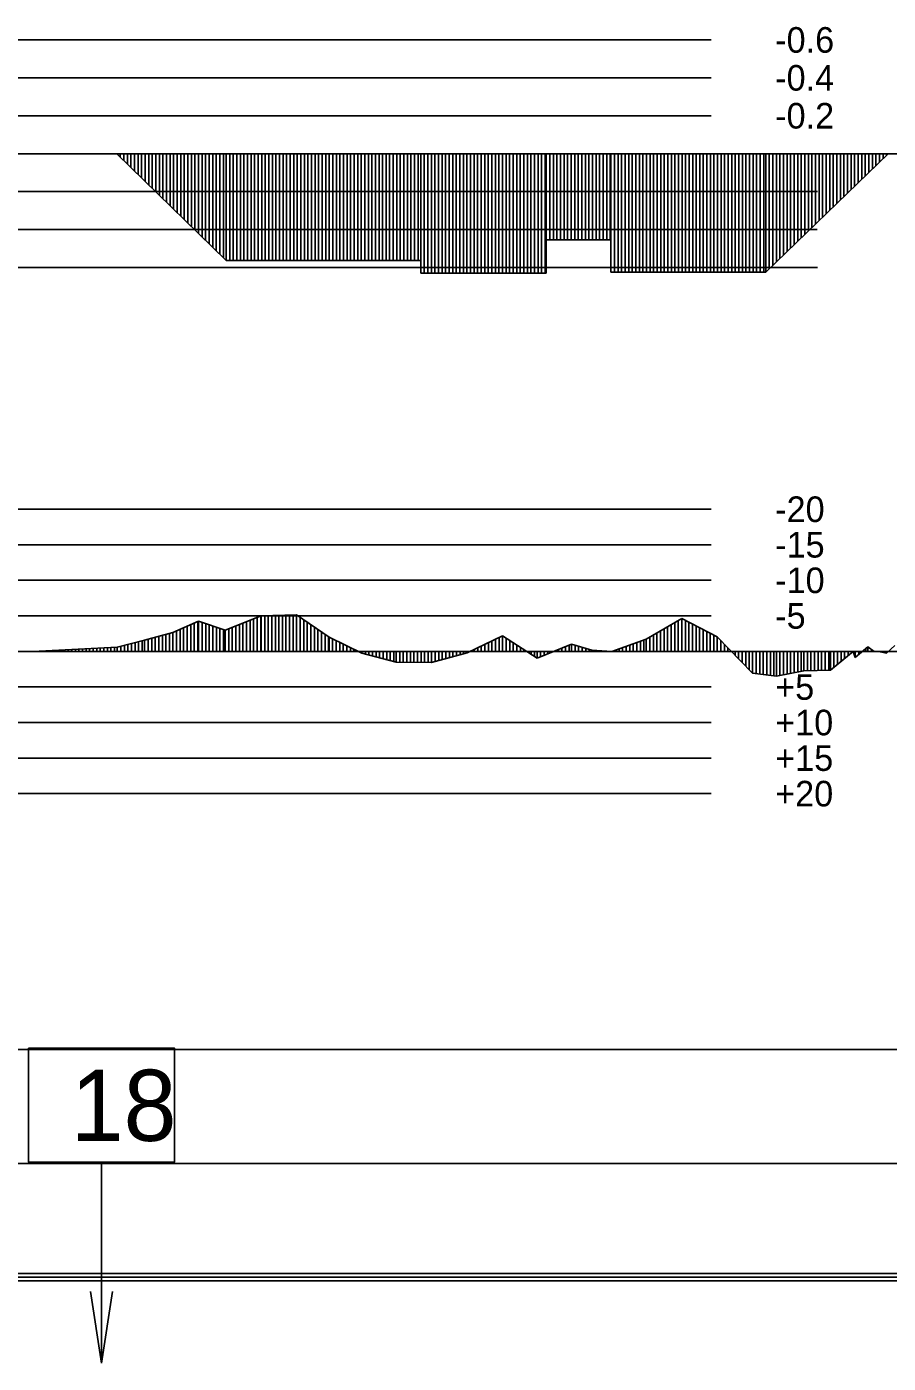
# Model space of a CAD drawing. Extents: x 2 to 10148, y 0 to 380.
# Drawn here: x 7399.8 to 7460.5, y 191.9 to 285.9 of the extents above; entities that cross this region are included whole.
import ezdxf

# ---------------------------------------------------------------- set-up
doc = ezdxf.new("R2010")
doc.units = 0
for name, color, linetype in [('POSUN_CARA', 7, 'Continuous'), ('POSUN_RASTR', 7, 'Continuous'), ('POSUN_TEXT', 7, 'Continuous'), ('RYCHL_RASTR', 7, 'Continuous'), ('SLOUPEC', 7, 'Continuous'), ('ZRYCHL_CARA', 7, 'Continuous'), ('ZRYCHL_RASTR', 7, 'Continuous'), ('ZRYCHL_TEXT', 7, 'Continuous')]:
    doc.layers.add(name, color=color, linetype=linetype)

msp = doc.modelspace()

# ---------------------------------------------------------------- linework, layer by layer
at = {"layer": 'POSUN_CARA'}
for p, q in [((7413.805, 243.501), (7416.336, 244.513)), ((7416.055, 242), (7416.055, 244.401)), ((7416.305, 242), (7416.305, 244.501)), ((7416.336, 244.513), (7418.831, 244.566)), ((7416.336, 242), (7416.336, 244.513)), ((7416.586, 242), (7416.586, 244.519)), ((7416.836, 242), (7416.836, 244.524)), ((7417.086, 242), (7417.086, 244.529)), ((7417.336, 242), (7417.336, 244.534)), ((7417.586, 242), (7417.586, 244.54)), ((7417.836, 242), (7417.836, 244.545)), ((7418.086, 242), (7418.086, 244.55)), ((7418.336, 242), (7418.336, 244.556)), ((7418.586, 242), (7418.586, 244.561)), ((7418.831, 244.566), (7421.114, 243.013)), ((7418.831, 242), (7418.831, 244.566)), ((7419.081, 242), (7419.081, 244.396)), ((7410.133, 243.335), (7411.937, 244.118)), ((7410.383, 242), (7410.383, 243.444)), ((7410.633, 242), (7410.633, 243.552)), ((7410.883, 242), (7410.883, 243.661)), ((7411.133, 242), (7411.133, 243.769)), ((7411.383, 242), (7411.383, 243.878)), ((7411.633, 242), (7411.633, 243.986)), ((7411.883, 242), (7411.883, 244.095)), ((7411.937, 244.118), (7413.805, 243.501)), ((7411.937, 242), (7411.937, 244.118)), ((7412.187, 242), (7412.187, 244.035)), ((7412.437, 242), (7412.437, 243.953)), ((7412.687, 242), (7412.687, 243.87)), ((7412.937, 242), (7412.937, 243.788)), ((7413.187, 242), (7413.187, 243.705)), ((7413.437, 242), (7413.437, 243.622)), ((7413.687, 242), (7413.687, 243.54)), ((7413.805, 242), (7413.805, 243.501)), ((7414.055, 242), (7414.055, 243.601)), ((7414.305, 242), (7414.305, 243.701)), ((7414.555, 242), (7414.555, 243.801)), ((7414.805, 242), (7414.805, 243.901)), ((7415.055, 242), (7415.055, 244.001)), ((7415.305, 242), (7415.305, 244.101)), ((7415.555, 242), (7415.555, 244.201)), ((7415.805, 242), (7415.805, 244.301)), ((7419.331, 242), (7419.331, 244.226)), ((7419.581, 242), (7419.581, 244.056)), ((7419.831, 242), (7419.831, 243.886)), ((7420.081, 242), (7420.081, 243.716)), ((7420.331, 242), (7420.331, 243.546)), ((7443.433, 242.86), (7445.933, 244.31)), ((7444.433, 242), (7444.433, 243.44)), ((7444.683, 242), (7444.683, 243.585)), ((7444.933, 242), (7444.933, 243.73)), ((7445.183, 242), (7445.183, 243.875)), ((7445.433, 242), (7445.433, 244.02)), ((7445.683, 242), (7445.683, 244.165)), ((7445.933, 244.31), (7448.426, 243.026)), ((7445.933, 242), (7445.933, 244.31)), ((7446.183, 242), (7446.183, 244.181)), ((7446.433, 242), (7446.433, 244.053)), ((7446.683, 242), (7446.683, 243.924)), ((7446.933, 242), (7446.933, 243.795)), ((7447.183, 242), (7447.183, 243.666)), ((7447.433, 242), (7447.433, 243.538)), ((7406.218, 242.295), (7408.138, 242.786)), ((7406.968, 242), (7406.968, 242.487)), ((7407.218, 242), (7407.218, 242.551)), ((7407.468, 242), (7407.468, 242.614)), ((7407.718, 242), (7407.718, 242.678)), ((7407.968, 242), (7407.968, 242.742)), ((7408.138, 242.786), (7410.133, 243.335)), ((7408.138, 242), (7408.138, 242.786)), ((7408.388, 242), (7408.388, 242.855)), ((7408.638, 242), (7408.638, 242.923)), ((7408.888, 242), (7408.888, 242.992)), ((7409.138, 242), (7409.138, 243.061)), ((7409.388, 242), (7409.388, 243.13)), ((7409.638, 242), (7409.638, 243.199)), ((7409.888, 242), (7409.888, 243.268)), ((7410.133, 242), (7410.133, 243.335)), ((7420.581, 242), (7420.581, 243.375)), ((7420.831, 242), (7420.831, 243.205)), ((7421.081, 242), (7421.081, 243.035)), ((7421.114, 243.013), (7423.421, 241.869)), ((7421.114, 242), (7421.114, 243.013)), ((7421.364, 242), (7421.364, 242.889)), ((7421.614, 242), (7421.614, 242.765)), ((7421.864, 242), (7421.864, 242.641)), ((7422.114, 242), (7422.114, 242.517)), ((7430.824, 241.905), (7433.328, 243.086)), ((7432.074, 242), (7432.074, 242.495)), ((7432.324, 242), (7432.324, 242.612)), ((7432.574, 242), (7432.574, 242.73)), ((7432.824, 242), (7432.824, 242.848)), ((7433.074, 242), (7433.074, 242.966)), ((7433.324, 242), (7433.324, 243.084)), ((7433.328, 243.086), (7435.747, 241.536)), ((7433.328, 242), (7433.328, 243.086)), ((7433.578, 242), (7433.578, 242.926)), ((7433.828, 242), (7433.828, 242.766)), ((7434.078, 242), (7434.078, 242.605)), ((7435.747, 241.536), (7438.17, 242.506)), ((7438.17, 242.506), (7439.592, 242.097)), ((7438.17, 242), (7438.17, 242.506)), ((7441.015, 241.99), (7443.433, 242.86)), ((7442.515, 242), (7442.515, 242.53)), ((7442.765, 242), (7442.765, 242.62)), ((7443.015, 242), (7443.015, 242.71)), ((7443.265, 242), (7443.265, 242.8)), ((7443.433, 242), (7443.433, 242.86)), ((7443.683, 242), (7443.683, 243.005)), ((7443.933, 242), (7443.933, 243.15)), ((7444.183, 242), (7444.183, 243.295)), ((7447.683, 242), (7447.683, 243.409)), ((7447.933, 242), (7447.933, 243.28)), ((7448.183, 242), (7448.183, 243.151)), ((7448.426, 243.026), (7450.914, 240.468)), ((7448.426, 242), (7448.426, 243.026)), ((7448.676, 242), (7448.676, 242.769)), ((7448.926, 242), (7448.926, 242.512)), ((7395.732, 241.959), (7400.268, 241.984)), ((7399.982, 242), (7399.982, 241.982)), ((7400.232, 242), (7400.232, 241.983)), ((7400.268, 241.984), (7406.218, 242.295)), ((7400.268, 242), (7400.268, 241.984)), ((7400.518, 242), (7400.518, 241.997)), ((7400.768, 242), (7400.768, 242.01)), ((7401.018, 242), (7401.018, 242.023)), ((7401.268, 242), (7401.268, 242.036)), ((7401.518, 242), (7401.518, 242.049)), ((7401.768, 242), (7401.768, 242.062)), ((7402.018, 242), (7402.018, 242.075)), ((7402.268, 242), (7402.268, 242.088)), ((7402.518, 242), (7402.518, 242.101)), ((7402.768, 242), (7402.768, 242.114)), ((7403.018, 242), (7403.018, 242.127)), ((7403.268, 242), (7403.268, 242.141)), ((7403.518, 242), (7403.518, 242.154)), ((7403.768, 242), (7403.768, 242.167)), ((7404.018, 242), (7404.018, 242.18)), ((7404.268, 242), (7404.268, 242.193)), ((7404.518, 242), (7404.518, 242.206)), ((7404.768, 242), (7404.768, 242.219)), ((7405.018, 242), (7405.018, 242.232)), ((7405.268, 242), (7405.268, 242.245)), ((7405.518, 242), (7405.518, 242.258)), ((7405.768, 242), (7405.768, 242.271)), ((7406.018, 242), (7406.018, 242.284)), ((7406.218, 242), (7406.218, 242.295)), ((7406.468, 242), (7406.468, 242.359)), ((7406.718, 242), (7406.718, 242.423)), ((7422.364, 242), (7422.364, 242.393)), ((7422.614, 242), (7422.614, 242.269)), ((7422.864, 242), (7422.864, 242.145)), ((7423.114, 242), (7423.114, 242.021)), ((7423.364, 242), (7423.364, 241.897)), ((7423.421, 242), (7423.421, 241.869)), ((7423.421, 241.869), (7425.84, 241.238)), ((7423.671, 242), (7423.671, 241.804)), ((7423.921, 242), (7423.921, 241.739)), ((7424.171, 242), (7424.171, 241.673)), ((7424.421, 242), (7424.421, 241.608)), ((7424.671, 242), (7424.671, 241.543)), ((7424.921, 242), (7424.921, 241.478)), ((7425.171, 242), (7425.171, 241.413)), ((7425.421, 242), (7425.421, 241.347)), ((7425.671, 242), (7425.671, 241.282)), ((7425.84, 242), (7425.84, 241.238)), ((7426.09, 242), (7426.09, 241.237)), ((7426.34, 242), (7426.34, 241.236)), ((7426.59, 242), (7426.59, 241.235)), ((7426.84, 242), (7426.84, 241.234)), ((7427.09, 242), (7427.09, 241.233)), ((7427.34, 242), (7427.34, 241.232)), ((7427.59, 242), (7427.59, 241.231)), ((7427.84, 242), (7427.84, 241.23)), ((7428.09, 242), (7428.09, 241.229)), ((7428.331, 242), (7428.331, 241.228)), ((7428.331, 241.228), (7430.824, 241.905)), ((7428.581, 242), (7428.581, 241.296)), ((7428.831, 242), (7428.831, 241.364)), ((7429.081, 242), (7429.081, 241.432)), ((7429.331, 242), (7429.331, 241.5)), ((7429.581, 242), (7429.581, 241.568)), ((7429.831, 242), (7429.831, 241.636)), ((7430.081, 242), (7430.081, 241.703)), ((7430.331, 242), (7430.331, 241.771)), ((7430.581, 242), (7430.581, 241.839)), ((7430.824, 242), (7430.824, 241.905)), ((7431.074, 242), (7431.074, 242.023)), ((7431.324, 242), (7431.324, 242.141)), ((7431.574, 242), (7431.574, 242.259)), ((7431.824, 242), (7431.824, 242.377)), ((7434.328, 242), (7434.328, 242.445)), ((7434.578, 242), (7434.578, 242.285)), ((7434.828, 242), (7434.828, 242.125)), ((7435.078, 242), (7435.078, 241.965)), ((7435.328, 242), (7435.328, 241.804)), ((7435.578, 242), (7435.578, 241.644)), ((7435.747, 242), (7435.747, 241.536)), ((7435.997, 242), (7435.997, 241.636)), ((7436.247, 242), (7436.247, 241.736)), ((7436.497, 242), (7436.497, 241.836)), ((7436.747, 242), (7436.747, 241.936)), ((7436.997, 242), (7436.997, 242.037)), ((7437.247, 242), (7437.247, 242.137)), ((7437.497, 242), (7437.497, 242.237)), ((7437.747, 242), (7437.747, 242.337)), ((7437.997, 242), (7437.997, 242.437)), ((7438.42, 242), (7438.42, 242.434)), ((7438.67, 242), (7438.67, 242.362)), ((7438.92, 242), (7438.92, 242.29)), ((7439.17, 242), (7439.17, 242.218)), ((7439.42, 242), (7439.42, 242.146)), ((7439.592, 242.097), (7441.015, 241.99)), ((7439.592, 242), (7439.592, 242.097)), ((7439.842, 242), (7439.842, 242.078)), ((7440.092, 242), (7440.092, 242.059)), ((7440.342, 242), (7440.342, 242.041)), ((7440.592, 242), (7440.592, 242.022)), ((7440.842, 242), (7440.842, 242.003)), ((7441.015, 242), (7441.015, 241.99)), ((7441.265, 242), (7441.265, 242.08)), ((7441.515, 242), (7441.515, 242.17)), ((7441.765, 242), (7441.765, 242.26)), ((7442.015, 242), (7442.015, 242.35)), ((7442.265, 242), (7442.265, 242.44)), ((7449.176, 242), (7449.176, 242.255)), ((7449.426, 242), (7449.426, 241.998)), ((7449.676, 242), (7449.676, 241.741)), ((7449.926, 242), (7449.926, 241.484)), ((7450.176, 242), (7450.176, 241.227)), ((7450.426, 242), (7450.426, 240.969)), ((7450.676, 242), (7450.676, 240.712)), ((7450.914, 242), (7450.914, 240.468)), ((7451.164, 242), (7451.164, 240.438)), ((7451.414, 242), (7451.414, 240.407)), ((7451.664, 242), (7451.664, 240.376)), ((7451.914, 242), (7451.914, 240.346)), ((7452.164, 242), (7452.164, 240.315)), ((7452.414, 242), (7452.414, 240.284)), ((7452.582, 242), (7452.582, 240.264)), ((7452.832, 242), (7452.832, 240.311)), ((7453.082, 242), (7453.082, 240.357)), ((7453.332, 242), (7453.332, 240.404)), ((7453.582, 242), (7453.582, 240.451)), ((7453.832, 242), (7453.832, 240.498)), ((7454.082, 242), (7454.082, 240.544)), ((7454.332, 242), (7454.332, 240.591)), ((7454.514, 242), (7454.514, 240.625)), ((7454.764, 242), (7454.764, 240.633)), ((7455.014, 242), (7455.014, 240.64)), ((7455.264, 242), (7455.264, 240.647)), ((7455.514, 242), (7455.514, 240.654)), ((7455.764, 242), (7455.764, 240.662)), ((7456.014, 242), (7456.014, 240.669)), ((7456.264, 242), (7456.264, 240.676)), ((7456.386, 240.68), (7457.984, 242.002)), ((7456.386, 242), (7456.386, 240.68)), ((7456.636, 242), (7456.636, 240.887)), ((7456.886, 242), (7456.886, 241.094)), ((7457.136, 242), (7457.136, 241.3)), ((7457.386, 242), (7457.386, 241.507)), ((7457.636, 242), (7457.636, 241.714)), ((7457.886, 242), (7457.886, 241.921)), ((7457.984, 242.002), (7458.135, 241.568)), ((7457.984, 242), (7457.984, 242.002)), ((7458.135, 241.568), (7459.022, 242.327)), ((7458.135, 242), (7458.135, 241.568)), ((7458.385, 242), (7458.385, 241.782)), ((7458.635, 242), (7458.635, 241.996)), ((7458.885, 242), (7458.885, 242.21)), ((7459.022, 242.327), (7459.473, 241.997)), ((7459.022, 242), (7459.022, 242.327)), ((7459.272, 242), (7459.272, 242.144)), ((7459.882, 242), (7459.882, 241.975)), ((7459.882, 241.975), (7460.323, 241.886)), ((7460.132, 242), (7460.132, 241.924)), ((7460.323, 241.886), (7460.906, 242.407)), ((7460.323, 242), (7460.323, 241.886)), ((7425.84, 241.238), (7428.331, 241.228)), ((7452.582, 240.264), (7454.514, 240.625)), ((7454.514, 240.625), (7456.386, 240.68)), ((7450.914, 240.468), (7452.582, 240.264))]:
    msp.add_line(p, q, dxfattribs=at)
at = {"layer": 'POSUN_RASTR'}
for p, q in [((7252, 252), (7448, 252)), ((7252, 249.5), (7448, 249.5)), ((7252, 247), (7448, 247)), ((7252, 244.5), (7448, 244.5)), ((6872.96, 242), (8072.176, 242)), ((7252, 239.5), (7448, 239.5)), ((7252, 237), (7448, 237)), ((7252, 234.5), (7448, 234.5)), ((7252, 232), (7448, 232))]:
    msp.add_line(p, q, dxfattribs=at)
at = {"layer": 'RYCHL_RASTR'}
for p, q in [((6869.051, 214), (8074.39, 214)), ((6869.051, 206), (8074.39, 206)), ((6869.051, 198.25), (8074.39, 198.25)), ((6869.051, 198), (8074.39, 198)), ((6869.051, 197.75), (8074.39, 197.75))]:
    msp.add_line(p, q, dxfattribs=at)
at = {"layer": 'SLOUPEC'}
for p, q in [((7405.106, 206.097), (7405.106, 191.946)), ((7405.106, 191.946), (7404.339, 196.989)), ((7405.106, 191.946), (7405.873, 196.989))]:
    msp.add_line(p, q, dxfattribs=at)
msp.add_lwpolyline([(7399.96, 214.096), (7410.252, 214.096), (7410.252, 206.097), (7399.96, 206.097)], close=True, dxfattribs=at)
at = {"layer": 'ZRYCHL_CARA'}
for p, q in [((6872.96, 277), (8072.176, 277)), ((7406.179, 277), (7413.879, 269.492)), ((7406.429, 277), (7406.429, 276.756)), ((7406.679, 277), (7406.679, 276.512)), ((7406.929, 277), (7406.929, 276.269)), ((7407.179, 277), (7407.179, 276.025)), ((7407.429, 277), (7407.429, 275.781)), ((7407.679, 277), (7407.679, 275.537)), ((7407.929, 277), (7407.929, 275.294)), ((7408.179, 277), (7408.179, 275.05)), ((7408.429, 277), (7408.429, 274.806)), ((7408.679, 277), (7408.679, 274.562)), ((7408.929, 277), (7408.929, 274.319)), ((7409.179, 277), (7409.179, 274.075)), ((7409.429, 277), (7409.429, 273.831)), ((7409.679, 277), (7409.679, 273.587)), ((7409.929, 277), (7409.929, 273.344)), ((7410.179, 277), (7410.179, 273.1)), ((7410.429, 277), (7410.429, 272.856)), ((7410.679, 277), (7410.679, 272.612)), ((7410.929, 277), (7410.929, 272.368)), ((7411.179, 277), (7411.179, 272.125)), ((7411.429, 277), (7411.429, 271.881)), ((7411.679, 277), (7411.679, 271.637)), ((7411.929, 277), (7411.929, 271.393)), ((7412.179, 277), (7412.179, 271.15)), ((7412.429, 277), (7412.429, 270.906)), ((7412.679, 277), (7412.679, 270.662)), ((7412.929, 277), (7412.929, 270.418)), ((7413.179, 277), (7413.179, 270.175)), ((7413.429, 277), (7413.429, 269.931)), ((7413.679, 277), (7413.679, 269.687)), ((7413.879, 277), (7413.879, 269.492)), ((7414.129, 277), (7414.129, 269.492)), ((7414.379, 277), (7414.379, 269.492)), ((7414.629, 277), (7414.629, 269.492)), ((7414.879, 277), (7414.879, 269.492)), ((7415.129, 277), (7415.129, 269.492)), ((7415.379, 277), (7415.379, 269.492)), ((7415.629, 277), (7415.629, 269.492)), ((7415.879, 277), (7415.879, 269.492)), ((7416.129, 277), (7416.129, 269.492)), ((7416.379, 277), (7416.379, 269.492)), ((7416.629, 277), (7416.629, 269.492)), ((7416.879, 277), (7416.879, 269.492)), ((7417.129, 277), (7417.129, 269.492)), ((7417.379, 277), (7417.379, 269.492)), ((7417.629, 277), (7417.629, 269.492)), ((7417.879, 277), (7417.879, 269.492)), ((7418.129, 277), (7418.129, 269.492)), ((7418.379, 277), (7418.379, 269.492)), ((7418.629, 277), (7418.629, 269.492)), ((7418.879, 277), (7418.879, 269.492)), ((7419.129, 277), (7419.129, 269.492)), ((7419.379, 277), (7419.379, 269.492)), ((7419.629, 277), (7419.629, 269.492)), ((7419.879, 277), (7419.879, 269.492)), ((7420.129, 277), (7420.129, 269.492)), ((7420.379, 277), (7420.379, 269.492)), ((7420.629, 277), (7420.629, 269.492)), ((7420.879, 277), (7420.879, 269.492)), ((7421.129, 277), (7421.129, 269.492)), ((7421.379, 277), (7421.379, 269.492)), ((7421.629, 277), (7421.629, 269.492)), ((7421.879, 277), (7421.879, 269.492)), ((7422.129, 277), (7422.129, 269.492)), ((7422.379, 277), (7422.379, 269.492)), ((7422.629, 277), (7422.629, 269.492)), ((7422.879, 277), (7422.879, 269.492)), ((7423.129, 277), (7423.129, 269.492)), ((7423.379, 277), (7423.379, 269.492)), ((7423.629, 277), (7423.629, 269.492)), ((7423.879, 277), (7423.879, 269.492)), ((7424.129, 277), (7424.129, 269.492)), ((7424.379, 277), (7424.379, 269.492)), ((7424.629, 277), (7424.629, 269.492)), ((7424.879, 277), (7424.879, 269.492)), ((7425.129, 277), (7425.129, 269.492)), ((7425.379, 277), (7425.379, 269.492)), ((7425.629, 277), (7425.629, 269.492)), ((7425.879, 277), (7425.879, 269.492)), ((7426.129, 277), (7426.129, 269.492)), ((7426.379, 277), (7426.379, 269.492)), ((7426.629, 277), (7426.629, 269.492)), ((7426.879, 277), (7426.879, 269.492)), ((7427.129, 277), (7427.129, 269.492)), ((7427.379, 277), (7427.379, 269.492)), ((7427.566, 277), (7427.566, 268.609)), ((7427.816, 277), (7427.816, 268.609)), ((7428.066, 277), (7428.066, 268.609)), ((7428.316, 277), (7428.316, 268.609)), ((7428.566, 277), (7428.566, 268.609)), ((7428.816, 277), (7428.816, 268.609)), ((7429.066, 277), (7429.066, 268.609)), ((7429.316, 277), (7429.316, 268.609)), ((7429.566, 277), (7429.566, 268.609)), ((7429.816, 277), (7429.816, 268.609)), ((7430.066, 277), (7430.066, 268.609)), ((7430.316, 277), (7430.316, 268.609)), ((7430.566, 277), (7430.566, 268.609)), ((7430.816, 277), (7430.816, 268.609)), ((7431.066, 277), (7431.066, 268.609)), ((7431.316, 277), (7431.316, 268.609)), ((7431.566, 277), (7431.566, 268.609)), ((7431.816, 277), (7431.816, 268.609)), ((7432.066, 277), (7432.066, 268.609)), ((7432.316, 277), (7432.316, 268.609)), ((7432.566, 277), (7432.566, 268.609)), ((7432.816, 277), (7432.816, 268.609)), ((7433.066, 277), (7433.066, 268.609)), ((7433.316, 277), (7433.316, 268.609)), ((7433.566, 277), (7433.566, 268.609)), ((7433.816, 277), (7433.816, 268.609)), ((7434.066, 277), (7434.066, 268.609)), ((7434.316, 277), (7434.316, 268.609)), ((7434.566, 277), (7434.566, 268.609)), ((7434.816, 277), (7434.816, 268.609)), ((7435.066, 277), (7435.066, 268.609)), ((7435.316, 277), (7435.316, 268.609)), ((7435.566, 277), (7435.566, 268.609)), ((7435.816, 277), (7435.816, 268.609)), ((7436.066, 277), (7436.066, 268.609)), ((7436.316, 277), (7436.316, 268.609)), ((7436.399, 277), (7436.399, 270.935)), ((7436.649, 277), (7436.649, 270.935)), ((7436.899, 277), (7436.899, 270.935)), ((7437.149, 277), (7437.149, 270.935)), ((7437.399, 277), (7437.399, 270.935)), ((7437.649, 277), (7437.649, 270.935)), ((7437.899, 277), (7437.899, 270.935)), ((7438.149, 277), (7438.149, 270.935)), ((7438.399, 277), (7438.399, 270.935)), ((7438.649, 277), (7438.649, 270.935)), ((7438.899, 277), (7438.899, 270.935)), ((7439.149, 277), (7439.149, 270.935)), ((7439.399, 277), (7439.399, 270.935)), ((7439.649, 277), (7439.649, 270.935)), ((7439.899, 277), (7439.899, 270.935)), ((7440.149, 277), (7440.149, 270.935)), ((7440.399, 277), (7440.399, 270.935)), ((7440.649, 277), (7440.649, 270.935)), ((7440.899, 277), (7440.899, 270.935)), ((7440.945, 277), (7440.945, 268.68)), ((7441.195, 277), (7441.195, 268.68)), ((7441.445, 277), (7441.445, 268.68)), ((7441.695, 277), (7441.695, 268.68)), ((7441.945, 277), (7441.945, 268.68)), ((7442.195, 277), (7442.195, 268.68)), ((7442.445, 277), (7442.445, 268.68)), ((7442.695, 277), (7442.695, 268.68)), ((7442.945, 277), (7442.945, 268.68)), ((7443.195, 277), (7443.195, 268.68)), ((7443.445, 277), (7443.445, 268.68)), ((7443.695, 277), (7443.695, 268.68)), ((7443.945, 277), (7443.945, 268.68)), ((7444.195, 277), (7444.195, 268.68)), ((7444.445, 277), (7444.445, 268.68)), ((7444.695, 277), (7444.695, 268.68)), ((7444.945, 277), (7444.945, 268.68)), ((7445.195, 277), (7445.195, 268.68)), ((7445.445, 277), (7445.445, 268.68)), ((7445.695, 277), (7445.695, 268.68)), ((7445.945, 277), (7445.945, 268.68)), ((7446.195, 277), (7446.195, 268.68)), ((7446.445, 277), (7446.445, 268.68)), ((7446.695, 277), (7446.695, 268.68)), ((7446.945, 277), (7446.945, 268.68)), ((7447.195, 277), (7447.195, 268.68)), ((7447.445, 277), (7447.445, 268.68)), ((7447.695, 277), (7447.695, 268.68)), ((7447.945, 277), (7447.945, 268.68)), ((7448.195, 277), (7448.195, 268.68)), ((7448.445, 277), (7448.445, 268.68)), ((7448.695, 277), (7448.695, 268.68)), ((7448.945, 277), (7448.945, 268.68)), ((7449.195, 277), (7449.195, 268.68)), ((7449.445, 277), (7449.445, 268.68)), ((7449.695, 277), (7449.695, 268.68)), ((7449.945, 277), (7449.945, 268.68)), ((7450.195, 277), (7450.195, 268.68)), ((7450.445, 277), (7450.445, 268.68)), ((7450.695, 277), (7450.695, 268.68)), ((7450.945, 277), (7450.945, 268.68)), ((7451.195, 277), (7451.195, 268.68)), ((7451.445, 277), (7451.445, 268.68)), ((7451.695, 277), (7451.695, 268.68)), ((7451.838, 277), (7451.838, 268.68)), ((7451.838, 268.68), (7460.438, 277)), ((7452.088, 277), (7452.088, 268.922)), ((7452.338, 277), (7452.338, 269.163)), ((7452.588, 277), (7452.588, 269.405)), ((7452.838, 277), (7452.838, 269.647)), ((7453.088, 277), (7453.088, 269.889)), ((7453.338, 277), (7453.338, 270.131)), ((7453.588, 277), (7453.588, 270.373)), ((7453.838, 277), (7453.838, 270.615)), ((7454.088, 277), (7454.088, 270.857)), ((7454.338, 277), (7454.338, 271.098)), ((7454.588, 277), (7454.588, 271.34)), ((7454.838, 277), (7454.838, 271.582)), ((7455.088, 277), (7455.088, 271.824)), ((7455.338, 277), (7455.338, 272.066)), ((7455.588, 277), (7455.588, 272.308)), ((7455.838, 277), (7455.838, 272.55)), ((7456.088, 277), (7456.088, 272.791)), ((7456.338, 277), (7456.338, 273.033)), ((7456.588, 277), (7456.588, 273.275)), ((7456.838, 277), (7456.838, 273.517)), ((7457.088, 277), (7457.088, 273.759)), ((7457.338, 277), (7457.338, 274.001)), ((7457.588, 277), (7457.588, 274.243)), ((7457.838, 277), (7457.838, 274.485)), ((7458.088, 277), (7458.088, 274.726)), ((7458.338, 277), (7458.338, 274.968)), ((7458.588, 277), (7458.588, 275.21)), ((7458.838, 277), (7458.838, 275.452)), ((7459.088, 277), (7459.088, 275.694)), ((7459.338, 277), (7459.338, 275.936)), ((7459.588, 277), (7459.588, 276.178)), ((7459.838, 277), (7459.838, 276.42)), ((7460.088, 277), (7460.088, 276.661)), ((7460.338, 277), (7460.338, 276.903)), ((7436.399, 268.609), (7436.399, 270.935)), ((7436.399, 270.935), (7440.945, 270.935)), ((7440.945, 270.935), (7440.945, 268.68)), ((7413.879, 269.492), (7427.566, 269.492)), ((7427.566, 269.492), (7427.566, 268.609)), ((7427.566, 268.609), (7436.399, 268.609)), ((7440.945, 268.68), (7451.838, 268.68))]:
    msp.add_line(p, q, dxfattribs=at)
at = {"layer": 'ZRYCHL_RASTR'}
for p, q in [((7252, 285), (7448, 285)), ((7252, 282.333), (7448, 282.333)), ((7252, 279.667), (7448, 279.667)), ((7252, 274.333), (7455.467, 274.333)), ((7252, 271.667), (7455.452, 271.667)), ((7252, 269), (7455.467, 269))]:
    msp.add_line(p, q, dxfattribs=at)

# ---------------------------------------------------------------- texts
at = {"layer": 'POSUN_TEXT'}
for s, p in [('-20', (7452.5, 251.1)), ('-15', (7452.5, 248.6)), ('-10', (7452.5, 246.1)), ('-5', (7452.5, 243.6)), ('+5', (7452.5, 238.6)), ('+10', (7452.5, 236.1)), ('+15', (7452.5, 233.6)), ('+20', (7452.5, 231.1))]:
    msp.add_text(s, height=1.8, dxfattribs=at).set_placement(p)
at = {"layer": 'SLOUPEC'}
msp.add_text('18', height=5, dxfattribs=at).set_placement((7402.945, 207.583))
at = {"layer": 'ZRYCHL_TEXT'}
for s, p in [('-0.6', (7452.5, 284.1)), ('-0.4', (7452.5, 281.433)), ('-0.2', (7452.5, 278.767))]:
    msp.add_text(s, height=1.8, dxfattribs=at).set_placement(p)

doc.saveas('drawing.dxf')
